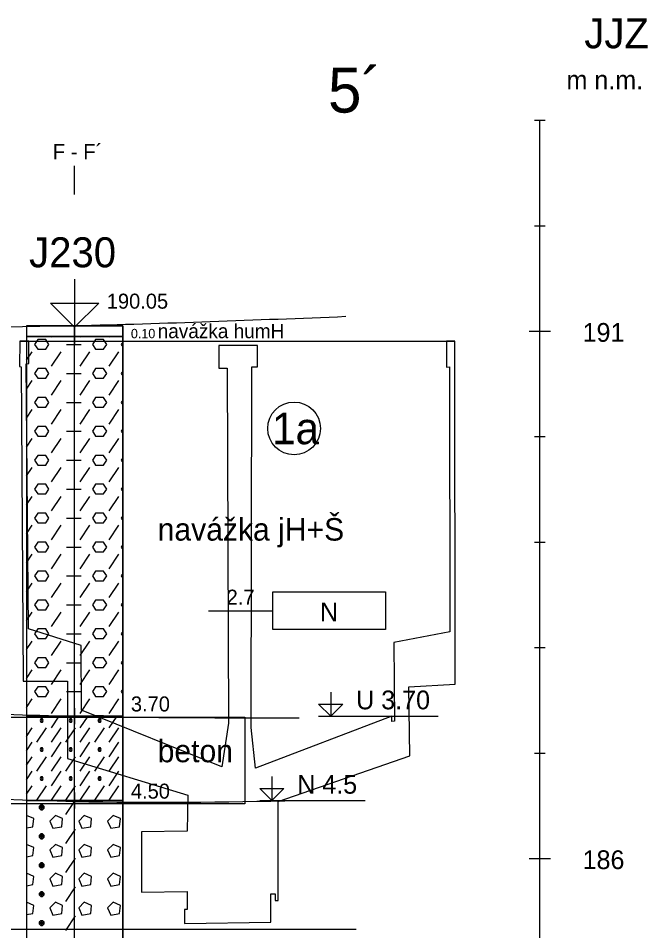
# Model space of a CAD drawing. Extents: x 3042 to 4120, y 576 to 2694.
# Drawn here: x 3414 to 3443.84, y 1987.51 to 2030.77 of the extents above; entities that cross this region are included whole.
import ezdxf

# ---------------------------------------------------------------- set-up
doc = ezdxf.new("R2010")
doc.units = 0
for name, color, linetype in [('15', 7, 'Continuous'), ('16', 7, 'Continuous'), ('17', 7, 'Continuous'), ('18', 7, 'Continuous'), ('19', 7, 'Continuous'), ('20', 7, 'Continuous'), ('21', 7, 'Continuous'), ('22', 7, 'Continuous'), ('51', 7, 'Continuous'), ('52', 7, 'Continuous'), ('53', 7, 'Continuous'), ('56', 7, 'Continuous'), ('61', 7, 'Continuous'), ('62', 7, 'Continuous'), ('HPV', 7, 'Continuous'), ('ig vrty popis', 7, 'Continuous'), ('komunikace', 7, 'Continuous'), ('nádrže', 7, 'Continuous'), ('rozhraní', 7, 'Continuous')]:
    doc.layers.add(name, color=color, linetype=linetype)

msp = doc.modelspace()

# ---------------------------------------------------------------- linework, layer by layer
at = {"layer": '15'}
msp.add_lwpolyline([(3416.672, 2018.406), (3416.672, 2016.12), (3415.529, 2017.263), (3417.815, 2017.263), (3416.672, 2016.12)], dxfattribs=at)
at = {"layer": '18'}
msp.add_line((3416.672, 1976.183), (3416.672, 2016.183), dxfattribs=at)
at = {"layer": '19'}
for p, q in [((3438.468, 2025.933), (3438.976, 2025.933)), ((3438.468, 2020.933), (3438.976, 2020.933)), ((3438.214, 2015.933), (3439.23, 2015.933)), ((3438.468, 2010.933), (3438.976, 2010.933)), ((3438.468, 2005.933), (3438.976, 2005.933)), ((3438.468, 2000.933), (3438.976, 2000.933)), ((3438.468, 1995.933), (3438.976, 1995.933)), ((3438.214, 1990.933), (3439.23, 1990.933))]:
    msp.add_line(p, q, dxfattribs=at)
at = {"layer": '21'}
msp.add_line((3438.722, 1965.933), (3438.722, 2025.933), dxfattribs=at)
at = {"layer": '22'}
msp.add_lwpolyline([(3416.672, 2022.406), (3416.672, 2022.406), (3416.672, 2023.775)], dxfattribs=at)
at = {"layer": '51'}
for p, q in [((3415.569, 2015.646), (3415.594, 2015.683)), ((3416.94, 2015.646), (3416.965, 2015.683)), ((3418.312, 2015.646), (3418.337, 2015.683)), ((3416.293, 2015.303), (3416.979, 2015.303)), ((3414.386, 2014.557), (3414.654, 2014.96)), ((3415.569, 2014.275), (3416.026, 2014.96)), ((3416.94, 2014.275), (3417.398, 2014.96)), ((3418.312, 2014.275), (3418.769, 2014.96)), ((3416.293, 2013.932), (3416.979, 2013.932)), ((3414.386, 2013.186), (3414.654, 2013.589)), ((3415.569, 2012.903), (3416.026, 2013.589)), ((3416.94, 2012.903), (3417.398, 2013.589)), ((3418.312, 2012.903), (3418.769, 2013.589)), ((3416.293, 2012.56), (3416.979, 2012.56)), ((3414.386, 2011.814), (3414.654, 2012.217)), ((3415.569, 2011.531), (3416.026, 2012.217)), ((3416.94, 2011.531), (3417.398, 2012.217)), ((3418.312, 2011.531), (3418.769, 2012.217)), ((3416.293, 2011.188), (3416.979, 2011.188)), ((3414.386, 2010.442), (3414.654, 2010.846)), ((3415.569, 2010.16), (3416.026, 2010.846)), ((3416.94, 2010.16), (3417.398, 2010.846)), ((3418.312, 2010.16), (3418.769, 2010.846)), ((3414.386, 2009.071), (3414.654, 2009.474)), ((3415.569, 2008.788), (3416.026, 2009.474)), ((3416.293, 2009.817), (3416.979, 2009.817)), ((3416.94, 2008.788), (3417.398, 2009.474)), ((3418.312, 2008.788), (3418.769, 2009.474)), ((3416.293, 2008.445), (3416.979, 2008.445)), ((3414.386, 2007.699), (3414.654, 2008.102)), ((3415.569, 2007.417), (3416.026, 2008.102)), ((3416.94, 2007.417), (3417.398, 2008.102)), ((3418.312, 2007.417), (3418.769, 2008.102)), ((3416.293, 2007.074), (3416.979, 2007.074)), ((3414.386, 2006.328), (3414.654, 2006.731)), ((3415.569, 2006.045), (3416.026, 2006.731)), ((3416.94, 2006.045), (3417.398, 2006.731)), ((3418.312, 2006.045), (3418.769, 2006.731)), ((3416.293, 2005.702), (3416.979, 2005.702)), ((3414.386, 2004.956), (3414.654, 2005.359)), ((3415.569, 2004.673), (3416.026, 2005.359)), ((3416.94, 2004.673), (3417.398, 2005.359)), ((3418.312, 2004.673), (3418.769, 2005.359)), ((3416.293, 2004.33), (3416.979, 2004.33)), ((3414.386, 2003.584), (3414.654, 2003.988)), ((3415.569, 2003.302), (3416.026, 2003.988)), ((3416.94, 2003.302), (3417.398, 2003.988)), ((3418.312, 2003.302), (3418.769, 2003.988)), ((3416.293, 2002.959), (3416.979, 2002.959)), ((3414.386, 2002.213), (3414.654, 2002.616)), ((3415.569, 2001.93), (3416.026, 2002.616)), ((3416.94, 2001.93), (3417.398, 2002.616)), ((3418.312, 2001.93), (3418.769, 2002.616)), ((3414.386, 2000.841), (3414.654, 2001.244)), ((3415.569, 2000.559), (3416.026, 2001.244)), ((3416.293, 2001.587), (3416.979, 2001.587)), ((3416.94, 2000.559), (3417.398, 2001.244)), ((3418.312, 2000.559), (3418.769, 2001.244)), ((3416.293, 2000.216), (3416.979, 2000.216)), ((3414.386, 1999.47), (3414.654, 1999.873)), ((3415.569, 1999.187), (3416.026, 1999.873)), ((3416.94, 1999.187), (3417.398, 1999.873)), ((3418.312, 1999.187), (3418.769, 1999.873)), ((3416.293, 1998.844), (3416.979, 1998.844)), ((3414.386, 1998.098), (3414.654, 1998.501)), ((3415.569, 1997.815), (3416.026, 1998.501)), ((3416.94, 1997.815), (3417.398, 1998.501)), ((3418.312, 1997.815), (3418.769, 1998.501)), ((3415.569, 1997.13), (3415.938, 1997.683)), ((3416.94, 1997.13), (3417.309, 1997.683)), ((3418.312, 1997.13), (3418.681, 1997.683)), ((3414.386, 1996.726), (3414.654, 1997.13)), ((3414.883, 1996.444), (3415.34, 1997.13)), ((3415.569, 1996.444), (3416.026, 1997.13)), ((3416.255, 1996.444), (3416.712, 1997.13)), ((3416.94, 1996.444), (3417.398, 1997.13)), ((3417.626, 1996.444), (3418.083, 1997.13)), ((3418.312, 1996.444), (3418.769, 1997.13)), ((3414.386, 1996.041), (3414.654, 1996.444)), ((3415.569, 1995.758), (3416.026, 1996.444)), ((3416.94, 1995.758), (3417.398, 1996.444)), ((3418.312, 1995.758), (3418.769, 1996.444)), ((3414.386, 1995.355), (3414.654, 1995.758)), ((3414.883, 1995.072), (3415.34, 1995.758)), ((3415.569, 1995.072), (3416.026, 1995.758)), ((3416.255, 1995.072), (3416.712, 1995.758)), ((3416.94, 1995.072), (3417.398, 1995.758)), ((3417.626, 1995.072), (3418.083, 1995.758)), ((3418.312, 1995.072), (3418.769, 1995.758)), ((3414.386, 1994.669), (3414.654, 1995.072)), ((3415.569, 1994.386), (3416.026, 1995.072)), ((3416.94, 1994.386), (3417.398, 1995.072)), ((3418.312, 1994.386), (3418.769, 1995.072)), ((3414.386, 1993.983), (3414.654, 1994.386)), ((3414.883, 1993.701), (3415.34, 1994.386)), ((3415.569, 1993.701), (3416.026, 1994.386)), ((3416.255, 1993.701), (3416.712, 1994.386)), ((3416.94, 1993.701), (3417.398, 1994.386)), ((3417.626, 1993.701), (3418.083, 1994.386)), ((3418.312, 1993.701), (3418.769, 1994.386)), ((3414.643, 1993.683), (3414.654, 1993.701)), ((3415.112, 1993.243), (3415.112, 1993.472)), ((3416.014, 1993.683), (3416.026, 1993.701)), ((3416.255, 1993.015), (3416.7, 1993.683)), ((3417.386, 1993.683), (3417.398, 1993.701)), ((3418.758, 1993.683), (3418.769, 1993.701)), ((3416.255, 1991.643), (3416.712, 1992.329)), ((3415.112, 1991.872), (3415.112, 1992.1)), ((3416.255, 1990.272), (3416.712, 1990.957)), ((3415.112, 1990.5), (3415.112, 1990.729)), ((3416.255, 1988.9), (3416.712, 1989.586)), ((3415.112, 1989.129), (3415.112, 1989.357)), ((3415.112, 1987.757), (3415.112, 1987.986)), ((3416.255, 1987.528), (3416.712, 1988.214))]:
    msp.add_line(p, q, dxfattribs=at)
for points in [[(3414.386, 2015.683), (3418.958, 2015.683), (3418.958, 2016.183), (3414.386, 2016.183)], [(3414.386, 1997.683), (3418.958, 1997.683), (3418.958, 2015.683), (3414.386, 2015.683)], [(3414.386, 1993.683), (3418.958, 1993.683), (3418.958, 1997.683), (3414.386, 1997.683)], [(3414.386, 1978.683), (3418.958, 1978.683), (3418.958, 1993.683), (3414.386, 1993.683)]]:
    msp.add_lwpolyline(points, close=True, dxfattribs=at)
for points in [[(3414.921, 2015.075), (3415.302, 2015.075), (3415.455, 2015.303), (3415.302, 2015.532), (3414.921, 2015.532), (3414.769, 2015.303), (3414.921, 2015.075)], [(3417.664, 2015.075), (3418.045, 2015.075), (3418.198, 2015.303), (3418.045, 2015.532), (3417.664, 2015.532), (3417.512, 2015.303), (3417.664, 2015.075)], [(3418.958, 2015.415), (3418.884, 2015.303), (3418.958, 2015.192)], [(3414.921, 2013.703), (3415.302, 2013.703), (3415.455, 2013.932), (3415.302, 2014.16), (3414.921, 2014.16), (3414.769, 2013.932), (3414.921, 2013.703)], [(3417.664, 2013.703), (3418.045, 2013.703), (3418.198, 2013.932), (3418.045, 2014.16), (3417.664, 2014.16), (3417.512, 2013.932), (3417.664, 2013.703)], [(3418.958, 2014.043), (3418.884, 2013.932), (3418.958, 2013.82)], [(3414.921, 2012.331), (3415.302, 2012.331), (3415.455, 2012.56), (3415.302, 2012.789), (3414.921, 2012.789), (3414.769, 2012.56), (3414.921, 2012.331)], [(3417.664, 2012.331), (3418.045, 2012.331), (3418.198, 2012.56), (3418.045, 2012.789), (3417.664, 2012.789), (3417.512, 2012.56), (3417.664, 2012.331)], [(3418.958, 2012.671), (3418.884, 2012.56), (3418.958, 2012.449)], [(3414.921, 2010.96), (3415.302, 2010.96), (3415.455, 2011.188), (3415.302, 2011.417), (3414.921, 2011.417), (3414.769, 2011.188), (3414.921, 2010.96)], [(3417.664, 2010.96), (3418.045, 2010.96), (3418.198, 2011.188), (3418.045, 2011.417), (3417.664, 2011.417), (3417.512, 2011.188), (3417.664, 2010.96)], [(3418.958, 2011.3), (3418.884, 2011.188), (3418.958, 2011.077)], [(3414.921, 2009.588), (3415.302, 2009.588), (3415.455, 2009.817), (3415.302, 2010.045), (3414.921, 2010.045), (3414.769, 2009.817), (3414.921, 2009.588)], [(3417.664, 2009.588), (3418.045, 2009.588), (3418.198, 2009.817), (3418.045, 2010.045), (3417.664, 2010.045), (3417.512, 2009.817), (3417.664, 2009.588)], [(3418.958, 2009.928), (3418.884, 2009.817), (3418.958, 2009.706)], [(3414.921, 2008.217), (3415.302, 2008.217), (3415.455, 2008.445), (3415.302, 2008.674), (3414.921, 2008.674), (3414.769, 2008.445), (3414.921, 2008.217)], [(3417.664, 2008.217), (3418.045, 2008.217), (3418.198, 2008.445), (3418.045, 2008.674), (3417.664, 2008.674), (3417.512, 2008.445), (3417.664, 2008.217)], [(3418.958, 2008.557), (3418.884, 2008.445), (3418.958, 2008.334)], [(3414.921, 2006.845), (3415.302, 2006.845), (3415.455, 2007.074), (3415.302, 2007.302), (3414.921, 2007.302), (3414.769, 2007.074), (3414.921, 2006.845)], [(3417.664, 2006.845), (3418.045, 2006.845), (3418.198, 2007.074), (3418.045, 2007.302), (3417.664, 2007.302), (3417.512, 2007.074), (3417.664, 2006.845)], [(3418.958, 2007.185), (3418.884, 2007.074), (3418.958, 2006.962)], [(3414.921, 2005.473), (3415.302, 2005.473), (3415.455, 2005.702), (3415.302, 2005.931), (3414.921, 2005.931), (3414.769, 2005.702), (3414.921, 2005.473)], [(3417.664, 2005.473), (3418.045, 2005.473), (3418.198, 2005.702), (3418.045, 2005.931), (3417.664, 2005.931), (3417.512, 2005.702), (3417.664, 2005.473)], [(3418.958, 2005.813), (3418.884, 2005.702), (3418.958, 2005.591)], [(3414.921, 2004.102), (3415.302, 2004.102), (3415.455, 2004.33), (3415.302, 2004.559), (3414.921, 2004.559), (3414.769, 2004.33), (3414.921, 2004.102)], [(3417.664, 2004.102), (3418.045, 2004.102), (3418.198, 2004.33), (3418.045, 2004.559), (3417.664, 2004.559), (3417.512, 2004.33), (3417.664, 2004.102)], [(3418.958, 2004.442), (3418.884, 2004.33), (3418.958, 2004.219)], [(3414.921, 2002.73), (3415.302, 2002.73), (3415.455, 2002.959), (3415.302, 2003.187), (3414.921, 2003.187), (3414.769, 2002.959), (3414.921, 2002.73)], [(3417.664, 2002.73), (3418.045, 2002.73), (3418.198, 2002.959), (3418.045, 2003.187), (3417.664, 2003.187), (3417.512, 2002.959), (3417.664, 2002.73)], [(3418.958, 2003.07), (3418.884, 2002.959), (3418.958, 2002.848)], [(3414.921, 2001.359), (3415.302, 2001.359), (3415.455, 2001.587), (3415.302, 2001.816), (3414.921, 2001.816), (3414.769, 2001.587), (3414.921, 2001.359)], [(3417.664, 2001.359), (3418.045, 2001.359), (3418.198, 2001.587), (3418.045, 2001.816), (3417.664, 2001.816), (3417.512, 2001.587), (3417.664, 2001.359)], [(3418.958, 2001.699), (3418.884, 2001.587), (3418.958, 2001.476)], [(3414.921, 1999.987), (3415.302, 1999.987), (3415.455, 2000.216), (3415.302, 2000.444), (3414.921, 2000.444), (3414.769, 2000.216), (3414.921, 1999.987)], [(3417.664, 1999.987), (3418.045, 1999.987), (3418.198, 2000.216), (3418.045, 2000.444), (3417.664, 2000.444), (3417.512, 2000.216), (3417.664, 1999.987)], [(3418.958, 2000.327), (3418.884, 2000.216), (3418.958, 2000.104)], [(3414.921, 1998.615), (3415.302, 1998.615), (3415.455, 1998.844), (3415.302, 1999.073), (3414.921, 1999.073), (3414.769, 1998.844), (3414.921, 1998.615)], [(3417.664, 1998.615), (3418.045, 1998.615), (3418.198, 1998.844), (3418.045, 1999.073), (3417.664, 1999.073), (3417.512, 1998.844), (3417.664, 1998.615)], [(3418.958, 1998.955), (3418.884, 1998.844), (3418.958, 1998.733)], [(3415.314, 1997.683), (3415.302, 1997.701), (3414.921, 1997.701), (3414.909, 1997.683)], [(3415.074, 1997.549), (3415.035, 1997.472), (3415.074, 1997.396), (3415.15, 1997.396), (3415.188, 1997.472), (3415.15, 1997.549), (3415.074, 1997.549), (3415.15, 1997.396)], [(3416.445, 1997.549), (3416.407, 1997.472), (3416.445, 1997.396), (3416.521, 1997.396), (3416.559, 1997.472), (3416.521, 1997.549), (3416.445, 1997.549), (3416.521, 1997.396)], [(3418.057, 1997.683), (3418.045, 1997.701), (3417.664, 1997.701), (3417.652, 1997.683)], [(3417.817, 1997.549), (3417.779, 1997.472), (3417.817, 1997.396), (3417.893, 1997.396), (3417.931, 1997.472), (3417.893, 1997.549), (3417.817, 1997.549), (3417.893, 1997.396)], [(3415.074, 1996.177), (3415.035, 1996.101), (3415.074, 1996.025), (3415.15, 1996.025), (3415.188, 1996.101), (3415.15, 1996.177), (3415.074, 1996.177), (3415.15, 1996.025)], [(3416.445, 1996.177), (3416.407, 1996.101), (3416.445, 1996.025), (3416.521, 1996.025), (3416.559, 1996.101), (3416.521, 1996.177), (3416.445, 1996.177), (3416.521, 1996.025)], [(3417.817, 1996.177), (3417.779, 1996.101), (3417.817, 1996.025), (3417.893, 1996.025), (3417.931, 1996.101), (3417.893, 1996.177), (3417.817, 1996.177), (3417.893, 1996.025)], [(3415.074, 1994.805), (3415.035, 1994.729), (3415.074, 1994.653), (3415.15, 1994.653), (3415.188, 1994.729), (3415.15, 1994.805), (3415.074, 1994.805), (3415.15, 1994.653)], [(3416.445, 1994.805), (3416.407, 1994.729), (3416.445, 1994.653), (3416.521, 1994.653), (3416.559, 1994.729), (3416.521, 1994.805), (3416.445, 1994.805), (3416.521, 1994.653)], [(3417.817, 1994.805), (3417.779, 1994.729), (3417.817, 1994.653), (3417.893, 1994.653), (3417.931, 1994.729), (3417.893, 1994.805), (3417.817, 1994.805), (3417.893, 1994.653)], [(3415.074, 1993.472), (3414.997, 1993.396), (3414.997, 1993.32), (3415.074, 1993.243), (3415.15, 1993.243), (3415.226, 1993.32), (3415.226, 1993.396), (3415.15, 1993.472), (3415.074, 1993.472), (3415.226, 1993.32), (3414.997, 1993.32), (3415.15, 1993.472)], [(3414.386, 1992.387), (3414.693, 1992.443), (3414.731, 1992.824), (3414.388, 1992.977), (3414.386, 1992.975)], [(3415.493, 1992.71), (3415.645, 1992.367), (3416.064, 1992.443), (3416.102, 1992.824), (3415.759, 1992.977), (3415.493, 1992.71)], [(3416.864, 1992.71), (3417.017, 1992.367), (3417.436, 1992.443), (3417.474, 1992.824), (3417.131, 1992.977), (3416.864, 1992.71)], [(3418.236, 1992.71), (3418.388, 1992.367), (3418.807, 1992.443), (3418.845, 1992.824), (3418.503, 1992.977), (3418.236, 1992.71)], [(3415.074, 1992.1), (3414.997, 1992.024), (3414.997, 1991.948), (3415.074, 1991.872), (3415.15, 1991.872), (3415.226, 1991.948), (3415.226, 1992.024), (3415.15, 1992.1), (3415.074, 1992.1), (3415.226, 1991.948), (3414.997, 1991.948), (3415.15, 1992.1)], [(3414.386, 1991.016), (3414.693, 1991.072), (3414.731, 1991.453), (3414.388, 1991.605), (3414.386, 1991.603)], [(3415.493, 1991.338), (3415.645, 1990.995), (3416.064, 1991.072), (3416.102, 1991.453), (3415.759, 1991.605), (3415.493, 1991.338)], [(3416.864, 1991.338), (3417.017, 1990.995), (3417.436, 1991.072), (3417.474, 1991.453), (3417.131, 1991.605), (3416.864, 1991.338)], [(3418.236, 1991.338), (3418.388, 1990.995), (3418.807, 1991.072), (3418.845, 1991.453), (3418.503, 1991.605), (3418.236, 1991.338)], [(3415.074, 1990.729), (3414.997, 1990.653), (3414.997, 1990.576), (3415.074, 1990.5), (3415.15, 1990.5), (3415.226, 1990.576), (3415.226, 1990.653), (3415.15, 1990.729), (3415.074, 1990.729), (3415.226, 1990.576), (3414.997, 1990.576), (3415.15, 1990.729)], [(3414.386, 1989.644), (3414.693, 1989.7), (3414.731, 1990.081), (3414.388, 1990.233), (3414.386, 1990.231)], [(3415.493, 1989.967), (3415.645, 1989.624), (3416.064, 1989.7), (3416.102, 1990.081), (3415.759, 1990.233), (3415.493, 1989.967)], [(3416.864, 1989.967), (3417.017, 1989.624), (3417.436, 1989.7), (3417.474, 1990.081), (3417.131, 1990.233), (3416.864, 1989.967)], [(3418.236, 1989.967), (3418.388, 1989.624), (3418.807, 1989.7), (3418.845, 1990.081), (3418.503, 1990.233), (3418.236, 1989.967)], [(3415.074, 1989.357), (3414.997, 1989.281), (3414.997, 1989.205), (3415.074, 1989.129), (3415.15, 1989.129), (3415.226, 1989.205), (3415.226, 1989.281), (3415.15, 1989.357), (3415.074, 1989.357), (3415.226, 1989.205), (3414.997, 1989.205), (3415.15, 1989.357)], [(3414.386, 1988.273), (3414.693, 1988.328), (3414.731, 1988.709), (3414.388, 1988.862), (3414.386, 1988.86)], [(3415.493, 1988.595), (3415.645, 1988.252), (3416.064, 1988.328), (3416.102, 1988.709), (3415.759, 1988.862), (3415.493, 1988.595)], [(3416.864, 1988.595), (3417.017, 1988.252), (3417.436, 1988.328), (3417.474, 1988.709), (3417.131, 1988.862), (3416.864, 1988.595)], [(3418.236, 1988.595), (3418.388, 1988.252), (3418.807, 1988.328), (3418.845, 1988.709), (3418.503, 1988.862), (3418.236, 1988.595)], [(3415.074, 1987.986), (3414.997, 1987.909), (3414.997, 1987.833), (3415.074, 1987.757), (3415.15, 1987.757), (3415.226, 1987.833), (3415.226, 1987.909), (3415.15, 1987.986), (3415.074, 1987.986), (3415.226, 1987.833), (3414.997, 1987.833), (3415.15, 1987.986)]]:
    msp.add_lwpolyline(points, dxfattribs=at)
at = {"layer": '53'}
for p, q in [((3414.386, 2016.183), (3418.958, 2016.183)), ((3414.386, 2016.183), (3414.386, 1976.183)), ((3418.958, 2016.183), (3418.958, 1976.183)), ((3414.386, 2015.683), (3418.958, 2015.683)), ((3414.386, 1997.683), (3418.958, 1997.683)), ((3414.386, 1993.683), (3418.958, 1993.683))]:
    msp.add_line(p, q, dxfattribs=at)
at = {"layer": '56'}
for p, q in [((3416.672, 2016.564), (3416.672, 2015.802)), ((3416.291, 2016.183), (3417.053, 2016.183)), ((3416.672, 2016.064), (3416.672, 2015.302)), ((3416.291, 2015.683), (3417.053, 2015.683)), ((3416.672, 1998.064), (3416.672, 1997.302)), ((3416.291, 1997.683), (3417.053, 1997.683)), ((3416.672, 1994.064), (3416.672, 1993.302)), ((3416.291, 1993.683), (3417.053, 1993.683))]:
    msp.add_line(p, q, dxfattribs=at)
at = {"layer": '61'}
for p, q in [((3428.241, 1997.683), (3433.914, 1997.683)), ((3425.447, 1993.683), (3430.443, 1993.683))]:
    msp.add_line(p, q, dxfattribs=at)
for points in [[(3428.813, 1998.826), (3428.813, 1997.683), (3428.241, 1998.255), (3429.384, 1998.255), (3428.813, 1997.683)], [(3426.019, 1994.826), (3426.019, 1993.683), (3425.447, 1994.255), (3426.59, 1994.255), (3426.019, 1993.683)]]:
    msp.add_lwpolyline(points, dxfattribs=at)
at = {"layer": '62'}
msp.add_line((3423.022, 2002.683), (3426.07, 2002.683), dxfattribs=at)
msp.add_lwpolyline([(3431.404, 2001.794), (3426.07, 2001.794), (3426.07, 2003.572), (3431.404, 2003.572), (3431.404, 2001.794)], dxfattribs=at)
at = {"layer": 'HPV'}
msp.add_spline([(3240.524, 2002.483), (3248.732, 2002.483), (3335.452, 1999.034), (3390.312, 1998.782), (3416.672, 1997.683), (3427.31, 1997.599)], degree=3, dxfattribs=at)
at = {"layer": 'komunikace'}
msp.add_line((3430.025, 1987.57), (3299.437, 1987.57), dxfattribs=at)
at = {"layer": 'nádrže'}
msp.add_line((3414.075, 2015.465), (3434.695, 2015.465), dxfattribs=at)
msp.add_lwpolyline([(3414.13, 2014.245), (3414.235, 1999.343), (3416.335, 1999.343), (3416.335, 1995.671), (3422.031, 1993.944), (3422.01, 1992.235), (3419.835, 1992.202), (3419.837, 1989.339), (3422.012, 1989.373), (3422.013, 1988.524), (3421.88, 1988.522), (3421.881, 1987.859), (3425.975, 1987.922), (3425.974, 1989.259), (3426.184, 1989.263), (3426.184, 1988.943), (3426.318, 1988.945), (3426.315, 1993.639), (3432.567, 1995.795), (3432.521, 1999.08), (3434.712, 1999.193), (3434.695, 2015.465), (3434.294, 2015.454), (3434.295, 2014.232), (3434.449, 2014.236), (3434.463, 2001.684), (3431.807, 2001.167), (3431.836, 1997.45), (3431.705, 1997.424), (3431.703, 1997.681), (3425.252, 1995.217), (3425.034, 1997.146), (3425.079, 2014.244), (3425.349, 2014.245), (3425.346, 2015.258), (3423.501, 2015.258), (3423.505, 2014.183), (3423.91, 2014.183), (3423.969, 1997.353), (3423.65, 1995.284), (3416.999, 1997.97), (3416.988, 2001.028), (3414.478, 2001.819), (3414.375, 2014.383), (3414.5, 2014.409), (3414.494, 2015.465), (3414.075, 2015.465), (3414.064, 2014.259), (3414.13, 2014.245)], dxfattribs=at)
at = {"layer": 'rozhraní'}
msp.add_lwpolyline([(3424.739, 1993.52), (3410.182, 1993.52), (3410.182, 1997.633), (3424.739, 1997.633)], close=True, dxfattribs=at)
msp.add_circle((3427.075, 2011.326), 1.25, dxfattribs=at)
for points in [[(3429.536, 2016.622), (3416.672, 2016.183), (3390.375, 2016.183), (3366.013, 2016.433), (3335.107, 2016.483), (3314.994, 2016.483)], [(3240.289, 1991.983), (3248.732, 1991.983), (3335.452, 1992.983), (3365.632, 1988.433), (3390.312, 1993.683), (3416.672, 1993.64), (3427.306, 1993.683)]]:
    msp.add_spline(points, degree=3, dxfattribs=at)

# ---------------------------------------------------------------- texts
at = {"layer": '16'}
msp.add_text('J230', height=1.4224, dxfattribs=at).set_placement((3414.513, 2018.962))
at = {"layer": '17'}
msp.add_text('190.05', height=0.7112, dxfattribs=at).set_placement((3418.196, 2017.001))
at = {"layer": '19'}
for s, p in [('m n.m.', (3439.992, 2027.4)), ('191', (3440.754, 2015.431)), ('186', (3440.754, 1990.431))]:
    msp.add_text(s, height=0.889, dxfattribs=at).set_placement(p)
at = {"layer": '20'}
msp.add_text('JJZ', height=1.4224, dxfattribs=at).set_placement((3440.838, 2029.347))
at = {"layer": '22'}
msp.add_text('F - F´', height=0.72, dxfattribs=at).set_placement((3415.636, 2024.084))
at = {"layer": '52'}
for s, height, p in [('0.10', 0.4445, (3419.339, 2015.599)), ('navážka humH', 0.6731, (3420.609, 2015.602)), ('navážka jH+Š', 1.0668, (3420.609, 2006.005)), ('3.70', 0.7112, (3419.339, 1997.906)), ('beton', 1.0668, (3420.609, 1995.498)), ('4.50', 0.7112, (3419.339, 1993.772))]:
    msp.add_text(s, height=height, dxfattribs=at).set_placement(p)
at = {"layer": '61'}
for s, p in [('U 3.70', (3430.019, 1998.007)), ('N 4.5', (3427.225, 1994.007))]:
    msp.add_text(s, height=0.889, dxfattribs=at).set_placement(p)
at = {"layer": '62'}
for s, height, p in [('2.7', 0.7112, (3423.879, 2002.968)), ('N', 0.889, (3428.303, 2002.181))]:
    msp.add_text(s, height=height, dxfattribs=at).set_placement(p)
at = {"layer": 'ig vrty popis'}
msp.add_text('5´', height=2.132, dxfattribs=at).set_placement((3428.685, 2026.297))
at = {"layer": 'rozhraní'}
msp.add_text('1a', height=1.5, dxfattribs=at).set_placement((3426.031, 2010.576))

doc.saveas('drawing.dxf')
